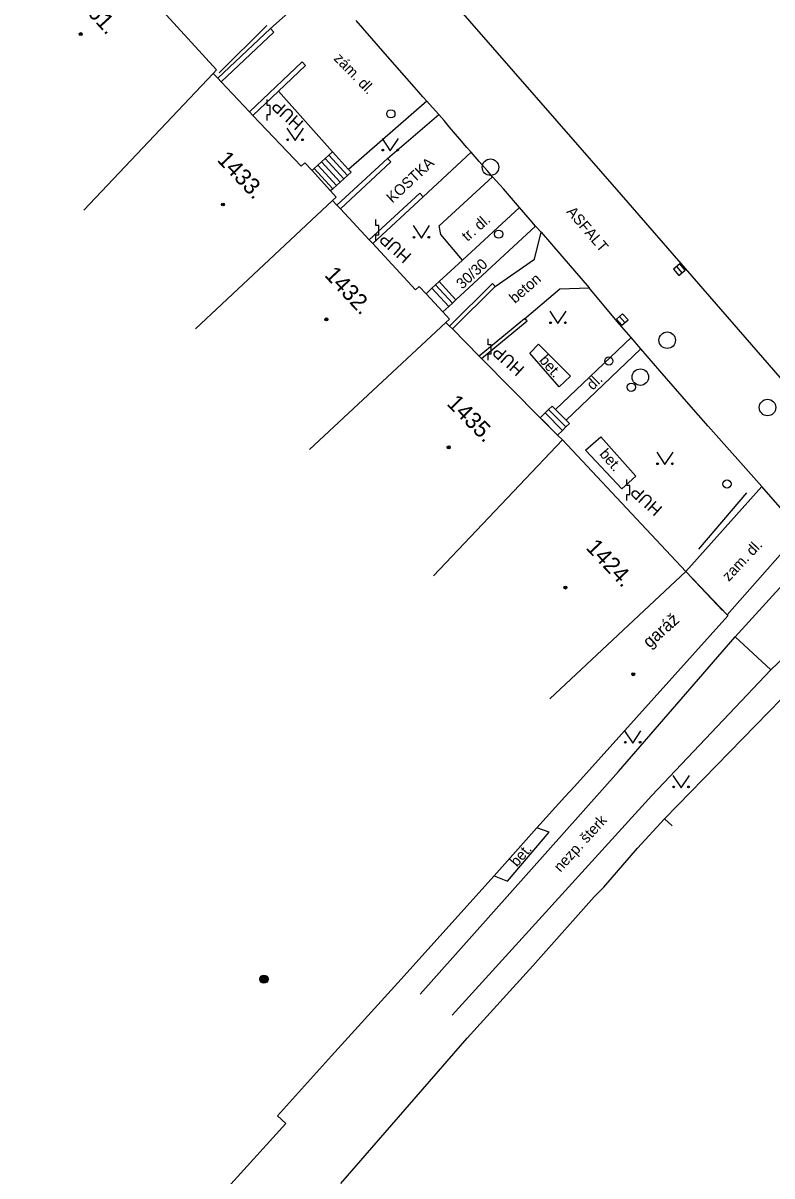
# Model space of a CAD drawing. Extents: x -539244 to -537359, y -1183785 to -1181851.
# Drawn here: x -538283.1 to -538237.7, y -1183727 to -1183657 of the extents above; entities that cross this region are included whole.
import ezdxf

# ---------------------------------------------------------------- set-up
doc = ezdxf.new("R2010")
doc.units = 0
for name, color, linetype in [('Vrstva 10', 7, 'Continuous'), ('Vrstva 11', 7, 'Continuous'), ('Vrstva 24', 7, 'Continuous'), ('Vrstva 25', 7, 'Continuous'), ('Vrstva 27', 7, 'Continuous'), ('Vrstva 28', 7, 'Continuous'), ('Vrstva 36', 7, 'Continuous'), ('Vrstva 39', 7, 'Continuous'), ('Vrstva 40', 7, 'Continuous'), ('Vrstva 41', 7, 'Continuous'), ('Vrstva 47', 7, 'Continuous'), ('Vrstva 5', 7, 'Continuous'), ('Vrstva 6', 7, 'Continuous'), ('Vrstva 7', 7, 'Continuous'), ('Vrstva 8', 7, 'Continuous')]:
    doc.layers.add(name, color=color, linetype=linetype)

msp = doc.modelspace()

# ---------------------------------------------------------------- linework, layer by layer
at = {"layer": 'Vrstva 10'}
for p, q in [((-538263.21, -1183648.68), (-538246.87, -1183667.42)), ((-538254.009, -1183667.069), (-538254.66, -1183666.34)), ((-538246.87, -1183667.42), (-538227.24, -1183690.02))]:
    msp.add_line(p, q, dxfattribs=at)
for points in [[(-538258.65, -1183661.73), (-538258.862, -1183661.497), (-538258.888, -1183661.468), (-538259.142, -1183661.184), (-538259.42, -1183660.87), (-538261.177, -1183658.862), (-538262.93, -1183656.85)], [(-538256.646, -1183664.052), (-538257.285, -1183663.293), (-538257.605, -1183662.915), (-538257.93, -1183662.54), (-538258.301, -1183662.121), (-538258.65, -1183661.73)], [(-538254.66, -1183666.34), (-538254.99, -1183665.95), (-538255.48, -1183665.395), (-538255.97, -1183664.84), (-538256.218, -1183664.555), (-538256.646, -1183664.052)], [(-538251.71, -1183669.68), (-538252.048, -1183669.325), (-538252.378, -1183668.942), (-538253.03, -1183668.19), (-538254.009, -1183667.069)], [(-538251.71, -1183669.68), (-538250.47, -1183671.14), (-538248.8, -1183673.06)], [(-538241.582, -1183681.465), (-538242.754, -1183680.123), (-538244.509, -1183678.109), (-538245.669, -1183676.77), (-538246.26, -1183676.09), (-538247.109, -1183675.105), (-538248.8, -1183673.06)], [(-538235.42, -1183688.46), (-538235.96, -1183687.83), (-538238.34, -1183685.12), (-538241.582, -1183681.465)]]:
    msp.add_lwpolyline(points, dxfattribs=at)
at = {"layer": 'Vrstva 11'}
for p, q in [((-538268.14, -1183657.33), (-538264.95, -1183654.51)), ((-538264.37, -1183664.82), (-538267.64, -1183661.13)), ((-538258.65, -1183661.73), (-538263.41, -1183665.88)), ((-538261.04, -1183665.21), (-538257.93, -1183662.54)), ((-538265.037, -1183665.429), (-538263.91, -1183666.663)), ((-538264.816, -1183665.227), (-538263.689, -1183666.461)), ((-538264.594, -1183665.025), (-538263.467, -1183666.259)), ((-538258.873, -1183667.54), (-538255.97, -1183664.84)), ((-538265.48, -1183665.834), (-538264.353, -1183667.068)), ((-538265.259, -1183665.632), (-538264.132, -1183666.866)), ((-538263.41, -1183665.88), (-538263.246, -1183666.057)), ((-538256.881, -1183673.791), (-538252.048, -1183669.325)), ((-538257.321, -1183674.198), (-538258.34, -1183673.097)), ((-538257.101, -1183673.994), (-538258.12, -1183672.893)), ((-538256.881, -1183673.791), (-538257.9, -1183672.69)), ((-538246.26, -1183676.09), (-538250.838, -1183680.453)), ((-538245.669, -1183676.77), (-538250.205, -1183681.093)), ((-538250.426, -1183681.722), (-538251.476, -1183680.662)), ((-538250.213, -1183681.511), (-538251.263, -1183680.451)), ((-538242.94, -1183690.29), (-538238.34, -1183685.12)), ((-538235.96, -1183687.83), (-538240.43, -1183692.92)), ((-538247.03, -1183702.42), (-538239.95, -1183694.25)), ((-538239.95, -1183694.25), (-538237.79, -1183696.25)), ((-538237.79, -1183696.25), (-538245.01, -1183703.88)), ((-538259.05, -1183715.94), (-538247.03, -1183702.42)), ((-538245.01, -1183703.88), (-538257.11, -1183717.2))]:
    msp.add_line(p, q, dxfattribs=at)
for points in [[(-538264.37, -1183664.82), (-538264.594, -1183665.025), (-538264.816, -1183665.227), (-538265.037, -1183665.429), (-538265.259, -1183665.632), (-538265.48, -1183665.834), (-538265.614, -1183665.957)], [(-538264.37, -1183664.82), (-538264.17, -1183665.044), (-538263.631, -1183665.635), (-538263.41, -1183665.88)], [(-538263.246, -1183666.057), (-538263.467, -1183666.259), (-538263.689, -1183666.461), (-538263.91, -1183666.663), (-538264.132, -1183666.866), (-538264.353, -1183667.068), (-538264.487, -1183667.19)], [(-538256.49, -1183671.39), (-538257.79, -1183669.84), (-538257.91, -1183669.31), (-538254.66, -1183666.34)], [(-538257.9, -1183672.69), (-538256.49, -1183671.39), (-538253.03, -1183668.19)], [(-538254.5, -1183672.99), (-538252.12, -1183671.32), (-538251.71, -1183669.68)], [(-538258.697, -1183673.427), (-538258.34, -1183673.097), (-538258.12, -1183672.893), (-538257.9, -1183672.69)], [(-538252.72, -1183674.94), (-538250.58, -1183673.13), (-538248.8, -1183673.06)], [(-538257.678, -1183674.528), (-538257.321, -1183674.198), (-538257.101, -1183673.994), (-538256.881, -1183673.791)], [(-538251.87, -1183676.48), (-538249.94, -1183678.43), (-538250.63, -1183679.08), (-538252.4, -1183677.04), (-538251.87, -1183676.48)], [(-538251.767, -1183680.95), (-538251.476, -1183680.662), (-538251.263, -1183680.451), (-538251.05, -1183680.24)], [(-538250, -1183681.3), (-538250.205, -1183681.093), (-538250.838, -1183680.453), (-538251.05, -1183680.24)], [(-538250.717, -1183682.01), (-538250.426, -1183681.722), (-538250.213, -1183681.511), (-538250, -1183681.3)], [(-538248.09, -1183682.1), (-538245.97, -1183684.49), (-538246.82, -1183685.27), (-538249.02, -1183682.92), (-538248.09, -1183682.1)], [(-538235.42, -1183688.46), (-538237.06, -1183691.08), (-538239.95, -1183694.25)], [(-538237.79, -1183696.25), (-538234.89, -1183693.49), (-538232.11, -1183692.27)], [(-538254.56, -1183708.76), (-538253.75, -1183709.08), (-538251.23, -1183706.1), (-538251.97, -1183705.84)]]:
    msp.add_lwpolyline(points, dxfattribs=at)
at = {"layer": 'Vrstva 24'}
for p, q in [((-538268.329, -1183661.999), (-538268.33, -1183661.631)), ((-538268.33, -1183662.92), (-538268.329, -1183662.552)), ((-538268.146, -1183662), (-538268.329, -1183661.999)), ((-538268.329, -1183662.552), (-538268.146, -1183662.552)), ((-538268.146, -1183662.552), (-538268.146, -1183662)), ((-538261.749, -1183669.289), (-538261.75, -1183668.921)), ((-538261.566, -1183669.29), (-538261.749, -1183669.289)), ((-538261.566, -1183669.842), (-538261.566, -1183669.29)), ((-538261.75, -1183670.21), (-538261.749, -1183669.842)), ((-538261.749, -1183669.842), (-538261.566, -1183669.842)), ((-538254.929, -1183676.529), (-538254.93, -1183676.161)), ((-538254.746, -1183676.53), (-538254.929, -1183676.529)), ((-538254.746, -1183677.082), (-538254.746, -1183676.53)), ((-538254.93, -1183677.45), (-538254.929, -1183677.082)), ((-538254.929, -1183677.082), (-538254.746, -1183677.082)), ((-538246.519, -1183685.059), (-538246.52, -1183684.691)), ((-538246.52, -1183685.98), (-538246.519, -1183685.612)), ((-538246.336, -1183685.06), (-538246.519, -1183685.059)), ((-538246.519, -1183685.612), (-538246.336, -1183685.612)), ((-538246.336, -1183685.612), (-538246.336, -1183685.06))]:
    msp.add_line(p, q, dxfattribs=at)
at = {"layer": 'Vrstva 25'}
for radius in [0.25, 0.2, 0.15, 0.1, 0.05]:
    msp.add_circle((-538268.53, -1183715.02), radius, dxfattribs=at)
at = {"layer": 'Vrstva 27'}
for p, q in [((-538243.502, -1183671.78), (-538243.178, -1183672.16)), ((-538246.969, -1183674.806), (-538246.631, -1183675.174))]:
    msp.add_line(p, q, dxfattribs=at)
for points in [[(-538243.692, -1183671.941), (-538243.369, -1183672.322), (-538242.988, -1183671.999), (-538243.311, -1183671.618)], [(-538247.153, -1183674.975), (-538246.815, -1183675.343), (-538246.447, -1183675.005), (-538246.785, -1183674.637)]]:
    msp.add_lwpolyline(points, close=True, dxfattribs=at)
for centre in [(-538254.792, -1183665.748), (-538244.069, -1183676.248), (-538245.697, -1183678.487), (-538237.984, -1183680.33)]:
    msp.add_circle(centre, 0.5, dxfattribs=at)
at = {"layer": 'Vrstva 28'}
for centre in [(-538260.83, -1183662.51), (-538254.29, -1183669.81), (-538247.61, -1183677.51), (-538246.25, -1183679.1), (-538240.44, -1183684.97)]:
    msp.add_circle(centre, 0.25, dxfattribs=at)
at = {"layer": 'Vrstva 36'}
for points in [[(-538267.136, -1183663.382), (-538266.636, -1183664.132), (-538266.136, -1183663.382)], [(-538261.368, -1183664.012), (-538260.868, -1183664.762), (-538260.368, -1183664.012)], [(-538259.481, -1183669.295), (-538258.981, -1183670.045), (-538258.481, -1183669.295)], [(-538251.195, -1183674.489), (-538250.695, -1183675.239), (-538250.195, -1183674.489)], [(-538244.706, -1183683.047), (-538244.206, -1183683.797), (-538243.706, -1183683.047)], [(-538246.662, -1183699.943), (-538246.162, -1183700.693), (-538245.662, -1183699.943)], [(-538243.725, -1183702.653), (-538243.225, -1183703.403), (-538242.725, -1183702.653)]]:
    msp.add_lwpolyline(points, dxfattribs=at)
for centre in [(-538267.086, -1183664.082), (-538266.187, -1183664.082), (-538261.318, -1183664.712), (-538260.419, -1183664.712), (-538259.431, -1183669.995), (-538258.532, -1183669.995), (-538251.145, -1183675.189), (-538250.246, -1183675.189), (-538244.656, -1183683.747), (-538243.757, -1183683.747), (-538246.612, -1183700.643), (-538245.713, -1183700.643), (-538243.675, -1183703.353), (-538242.776, -1183703.353)]:
    msp.add_circle(centre, 0.05, dxfattribs=at)
at = {"layer": 'Vrstva 39'}
for centre, radius in [((-538279.641, -1183657.67), 0.09), ((-538279.641, -1183657.67), 0.0398), ((-538271.019, -1183668.011), 0.09), ((-538271.019, -1183668.011), 0.0398), ((-538264.738, -1183674.981), 0.09), ((-538264.738, -1183674.981), 0.0398), ((-538257.323, -1183682.747), 0.09), ((-538257.323, -1183682.747), 0.0398), ((-538250.243, -1183691.26), 0.09), ((-538250.243, -1183691.26), 0.0398), ((-538246.132, -1183696.516), 0.09), ((-538246.132, -1183696.516), 0.0398)]:
    msp.add_circle(centre, radius, dxfattribs=at)
at = {"layer": 'Vrstva 5'}
for p, q in [((-538266.271, -1183665.682), (-538266.05, -1183665.48)), ((-538259.33, -1183673.183), (-538259.11, -1183672.98)), ((-538258.24, -1183690.55), (-538250.43, -1183682.3)), ((-538250.43, -1183682.3), (-538242.94, -1183690.29)), ((-538251.19, -1183698.01), (-538242.94, -1183690.29)), ((-538248.08, -1183701.52), (-538240.39, -1183692.97)), ((-538237.14, -1183698), (-538244.23, -1183705.3)), ((-538244.23, -1183705.3), (-538243.774, -1183705.711))]:
    msp.add_line(p, q, dxfattribs=at)
for points in [[(-538282.16, -1183648.08), (-538278.44, -1183652.15), (-538275.26, -1183655.62), (-538274.66, -1183656.28), (-538271.4, -1183659.84)], [(-538279.46, -1183668.35), (-538271.606, -1183660.058), (-538271.4, -1183659.84)], [(-538266.271, -1183665.682), (-538269.193, -1183662.602), (-538269.399, -1183662.384), (-538271.119, -1183660.57), (-538271.326, -1183660.353), (-538271.606, -1183660.058)], [(-538264.15, -1183667.56), (-538264.487, -1183667.19), (-538265.614, -1183665.957), (-538266.05, -1183665.48)], [(-538272.68, -1183675.56), (-538264.371, -1183667.762), (-538264.15, -1183667.56)], [(-538259.33, -1183673.183), (-538261.932, -1183670.384), (-538262.137, -1183670.165), (-538263.894, -1183668.274), (-538264.099, -1183668.055), (-538264.371, -1183667.762)], [(-538257.27, -1183674.97), (-538257.678, -1183674.528), (-538258.697, -1183673.427), (-538259.11, -1183672.98)], [(-538265.76, -1183682.88), (-538257.49, -1183675.173), (-538257.27, -1183674.97)], [(-538257.49, -1183675.173), (-538257.276, -1183675.386), (-538257.1, -1183675.56), (-538255.47, -1183677.22), (-538255.331, -1183677.36), (-538251.767, -1183680.95), (-538250.717, -1183682.01), (-538250.43, -1183682.3)], [(-538242.94, -1183690.29), (-538240.43, -1183692.92), (-538240.39, -1183692.97)]]:
    msp.add_lwpolyline(points, dxfattribs=at)
at = {"layer": 'Vrstva 6'}
for p, q in [((-538269.399, -1183662.384), (-538271.119, -1183660.57)), ((-538262.137, -1183670.165), (-538263.894, -1183668.274)), ((-538257.678, -1183674.528), (-538258.697, -1183673.427)), ((-538255.47, -1183677.22), (-538257.1, -1183675.56)), ((-538250.823, -1183681.903), (-538251.661, -1183681.057)), ((-538240.71, -1183692.64), (-538242.71, -1183690.53))]:
    msp.add_line(p, q, dxfattribs=at)
at = {"layer": 'Vrstva 7'}
for p, q in [((-538271.326, -1183660.353), (-538268.14, -1183657.33)), ((-538268.35, -1183657.15), (-538271.24, -1183660.03)), ((-538271.119, -1183660.57), (-538267.933, -1183657.547)), ((-538267.933, -1183657.547), (-538268.14, -1183657.33)), ((-538269.399, -1183662.384), (-538266.212, -1183659.36)), ((-538267.64, -1183661.13), (-538266.005, -1183659.577)), ((-538266.005, -1183659.577), (-538266.212, -1183659.36)), ((-538269.193, -1183662.602), (-538267.64, -1183661.13)), ((-538264.099, -1183668.055), (-538261.04, -1183665.21)), ((-538263.894, -1183668.274), (-538260.836, -1183665.43)), ((-538260.836, -1183665.43), (-538261.04, -1183665.21)), ((-538262.137, -1183670.165), (-538259.078, -1183667.32)), ((-538261.932, -1183670.384), (-538258.873, -1183667.54)), ((-538258.873, -1183667.54), (-538259.078, -1183667.32)), ((-538239.26, -1183685.51), (-538242.18, -1183688.93)), ((-538248.08, -1183701.52), (-538249.69, -1183703.33)), ((-538250.27, -1183703.95), (-538251.97, -1183705.84)), ((-538254.56, -1183708.76), (-538260.4, -1183715.25)), ((-538252.22, -1183714.22), (-538248.49, -1183710.02)), ((-538256.2, -1183718.61), (-538252.22, -1183714.22)), ((-538260.4, -1183715.25), (-538264.44, -1183719.67)), ((-538263.86, -1183727.43), (-538256.2, -1183718.61)), ((-538264.44, -1183719.67), (-538267.707, -1183723.321)), ((-538267.707, -1183723.321), (-538267.21, -1183723.77)), ((-538322.96, -1183785.49), (-538267.21, -1183723.77))]:
    msp.add_line(p, q, dxfattribs=at)
for points in [[(-538257.1, -1183675.56), (-538254.5, -1183672.99), (-538254.67, -1183672.81), (-538257.276, -1183675.386)], [(-538255.331, -1183677.36), (-538252.57, -1183675.07), (-538252.72, -1183674.94), (-538255.47, -1183677.22)], [(-538247.91, -1183709.43), (-538245.87, -1183707.07), (-538244.23, -1183705.3)]]:
    msp.add_lwpolyline(points, dxfattribs=at)
at = {"layer": 'Vrstva 8'}
for p, q in [((-538250.27, -1183703.95), (-538249.69, -1183703.33)), ((-538254.56, -1183708.76), (-538251.97, -1183705.84)), ((-538247.91, -1183709.43), (-538248.49, -1183710.02))]:
    msp.add_line(p, q, dxfattribs=at)

# ---------------------------------------------------------------- texts
at = {"layer": 'Vrstva 40'}
for s, rotation, p in [('zám. dl.', 314.12738, (-538264.335, -1183659.188)), ('KOSTKA', 42.92343, (-538260.734, -1183667.966)), ('ASFALT', 310.50967, (-538250.213, -1183668.467)), ('tr. dl.', 41.53668, (-538256.183, -1183670.289)), ('30/30', 42.73869, (-538256.503, -1183673.184)), ('beton', 40.91638, (-538253.305, -1183674.047)), ('bet.', 310.85992, (-538251.871, -1183677.483)), ('dl.', 44.60708, (-538248.583, -1183679.315)), ('bet.', 310.85992, (-538248.216, -1183683.174)), ('zam. dl.', 46.87689, (-538240.332, -1183690.925)), ('nezp. šterk', 47.79173, (-538250.539, -1183708.568)), ('bet.', 49.15456, (-538253.181, -1183708.25))]:
    msp.add_text(s, height=0.65, rotation=rotation, dxfattribs=at).set_placement(p)
at = {"layer": 'Vrstva 41'}
for s, rotation, p in [('HUP', 137.95777, (-538266.069, -1183663.01)), ('HUP', 137.95777, (-538259.531, -1183671.08)), ('HUP', 137.95777, (-538252.675, -1183677.935)), ('HUP', 137.95777, (-538244.307, -1183686.425)), ('garáž', 41.7215, (-538245.138, -1183694.967))]:
    msp.add_text(s, height=0.75, rotation=rotation, dxfattribs=at).set_placement(p)
at = {"layer": 'Vrstva 47'}
for s, rotation, p in [('1061.', 312.45745, (-538280.292, -1183655.305)), ('1433.', 313.48845, (-538271.422, -1183665.338)), ('1432.', 312.91982, (-538264.905, -1183672.328)), ('1435.', 314.72941, (-538257.493, -1183680.142)), ('1424.', 313.25759, (-538249.049, -1183688.875))]:
    msp.add_text(s, height=1, rotation=rotation, dxfattribs=at).set_placement(p)

doc.saveas('drawing.dxf')
